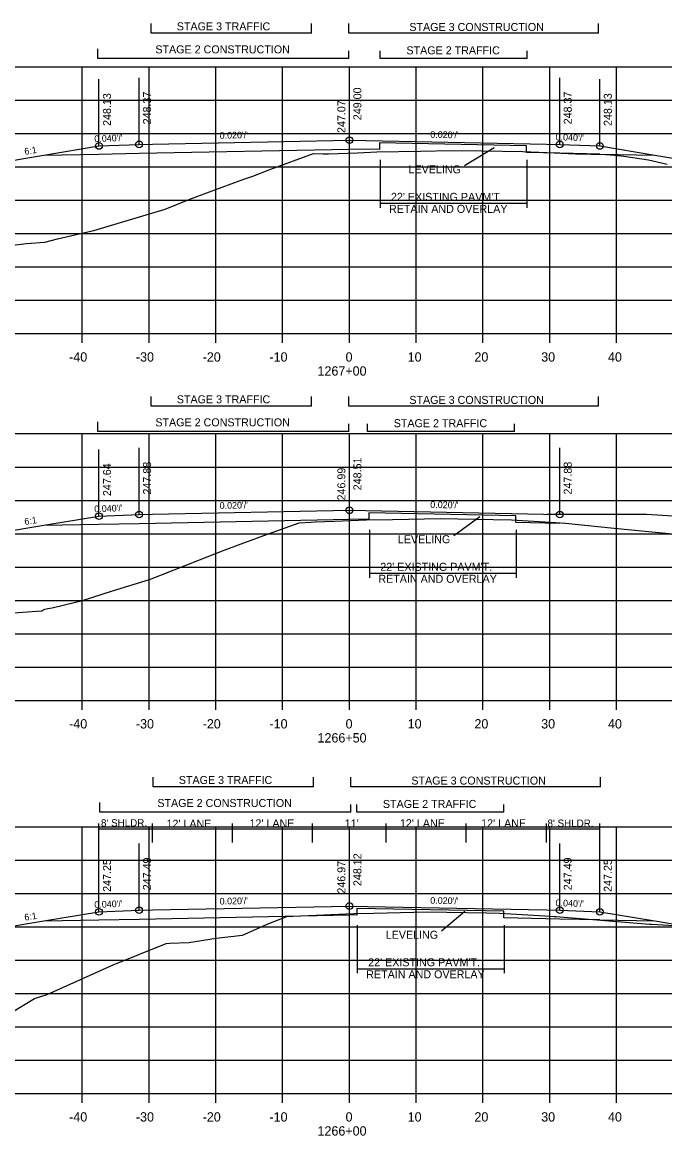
# Model space of a CAD drawing. Extents: x 1342547 to 1344156, y -1532351 to -1517216.
# Drawn here: x 1342653.9 to 1342750.1, y -1524874.6 to -1524707.6 of the extents above; entities that cross this region are included whole.
import ezdxf

# ---------------------------------------------------------------- set-up
doc = ezdxf.new("R2010")
doc.units = 0
for name, color, linetype in [('R_Alt Surface', 7, 'Continuous'), ('R_Axis', 7, 'Continuous'), ('R_Axis Annot', 7, 'Continuous'), ('R_Draft', 7, 'Continuous'), ('R_Drive', 7, 'Continuous'), ('R_Exist Surface', 7, 'Continuous'), ('R_Fin Surface', 7, 'Continuous'), ('R_Grid', 7, 'Continuous'), ('R_No Plot', 7, 'Continuous'), ('R_Xsect Elev', 7, 'Continuous'), ('R_Xsect Slope', 7, 'Continuous')]:
    doc.layers.add(name, color=color, linetype=linetype)

msp = doc.modelspace()

# ---------------------------------------------------------------- linework, layer by layer
at = {"layer": 'R_Alt Surface'}
for points in [[(1342665.37, -1524727.4), (1342671.37, -1524727.28), (1342702.87, -1524726.65)], [(1342707.4, -1524725.74), (1342707.4, -1524726.74), (1342702.87, -1524726.65)], [(1342729.41, -1524727.18), (1342729.41, -1524726.18), (1342707.4, -1524725.74)], [(1342740.37, -1524727.4), (1342734.37, -1524727.28), (1342729.41, -1524727.18)], [(1342657.09, -1524727.57), (1342665.37, -1524727.4)], [(1342740.37, -1524727.4), (1342748.64, -1524727.57)], [(1342665.37, -1524782.89), (1342671.37, -1524782.77), (1342702.87, -1524782.14)], [(1342705.8, -1524781.2), (1342705.8, -1524782.2), (1342702.87, -1524782.14)], [(1342727.81, -1524782.64), (1342727.81, -1524781.64), (1342705.8, -1524781.2)], [(1342657.09, -1524783.06), (1342665.37, -1524782.89)], [(1342734.37, -1524782.77), (1342727.81, -1524782.64)], [(1342703.98, -1524840.49), (1342703.98, -1524841.49), (1342702.87, -1524841.47)], [(1342726, -1524841.93), (1342726, -1524840.93), (1342703.98, -1524840.49)], [(1342657.09, -1524842.38), (1342665.37, -1524842.22)], [(1342665.37, -1524842.22), (1342671.37, -1524842.1), (1342702.87, -1524841.47)], [(1342740.37, -1524842.22), (1342734.37, -1524842.1), (1342726, -1524841.93)], [(1342740.37, -1524842.22), (1342748.64, -1524842.38)]]:
    msp.add_lwpolyline(points, dxfattribs=at)
at = {"layer": 'R_Axis'}
for p, q in [((1342562.87, -1524754.32), (1342842.87, -1524754.32)), ((1342662.87, -1524755.72), (1342662.87, -1524754.32)), ((1342672.87, -1524755.72), (1342672.87, -1524754.32)), ((1342682.87, -1524755.72), (1342682.87, -1524754.32)), ((1342692.87, -1524755.72), (1342692.87, -1524754.32)), ((1342702.87, -1524755.72), (1342702.87, -1524754.32)), ((1342712.87, -1524755.72), (1342712.87, -1524754.32)), ((1342722.87, -1524755.72), (1342722.87, -1524754.32)), ((1342732.87, -1524755.72), (1342732.87, -1524754.32)), ((1342742.87, -1524755.72), (1342742.87, -1524754.32)), ((1342562.87, -1524809.32), (1342842.87, -1524809.32)), ((1342662.87, -1524810.72), (1342662.87, -1524809.32)), ((1342672.87, -1524810.72), (1342672.87, -1524809.32)), ((1342682.87, -1524810.72), (1342682.87, -1524809.32)), ((1342692.87, -1524810.72), (1342692.87, -1524809.32)), ((1342702.87, -1524810.72), (1342702.87, -1524809.32)), ((1342712.87, -1524810.72), (1342712.87, -1524809.32)), ((1342722.87, -1524810.72), (1342722.87, -1524809.32)), ((1342732.87, -1524810.72), (1342732.87, -1524809.32)), ((1342742.87, -1524810.72), (1342742.87, -1524809.32)), ((1342562.87, -1524868.25), (1342842.87, -1524868.25)), ((1342662.87, -1524869.65), (1342662.87, -1524868.25)), ((1342672.87, -1524869.65), (1342672.87, -1524868.25)), ((1342682.87, -1524869.65), (1342682.87, -1524868.25)), ((1342692.87, -1524869.65), (1342692.87, -1524868.25)), ((1342702.87, -1524869.65), (1342702.87, -1524868.25)), ((1342712.87, -1524869.65), (1342712.87, -1524868.25)), ((1342722.87, -1524869.65), (1342722.87, -1524868.25)), ((1342732.87, -1524869.65), (1342732.87, -1524868.25)), ((1342742.87, -1524869.65), (1342742.87, -1524868.25))]:
    msp.add_line(p, q, dxfattribs=at)
at = {"layer": 'R_Draft'}
for p, q in [((1342673.2, -1524709.28), (1342673.2, -1524707.85)), ((1342697.2, -1524709.28), (1342697.2, -1524707.85)), ((1342702.78, -1524709.28), (1342702.78, -1524707.85)), ((1342740.2, -1524709.28), (1342740.2, -1524707.85)), ((1342697.2, -1524709.28), (1342673.2, -1524709.28)), ((1342740.2, -1524709.28), (1342702.78, -1524709.28)), ((1342665.19, -1524713.08), (1342665.19, -1524711.64)), ((1342702.78, -1524713.08), (1342702.78, -1524711.93)), ((1342707.5, -1524713.08), (1342707.5, -1524711.93)), ((1342729.5, -1524713.08), (1342729.5, -1524711.93)), ((1342702.78, -1524713.08), (1342665.19, -1524713.08)), ((1342729.5, -1524713.08), (1342707.5, -1524713.08)), ((1342707.46, -1524728.26), (1342707.46, -1524735.46)), ((1342729.46, -1524728.26), (1342729.46, -1524735.46)), ((1342707.46, -1524734.78), (1342729.46, -1524734.78)), ((1342673.2, -1524765.18), (1342673.2, -1524763.75)), ((1342697.2, -1524765.18), (1342697.2, -1524763.75)), ((1342702.78, -1524765.18), (1342702.78, -1524763.75)), ((1342740.2, -1524765.18), (1342740.2, -1524763.75)), ((1342697.2, -1524765.18), (1342673.2, -1524765.18)), ((1342740.2, -1524765.18), (1342702.78, -1524765.18)), ((1342665.19, -1524768.98), (1342665.19, -1524767.55)), ((1342702.78, -1524768.98), (1342665.19, -1524768.98)), ((1342702.78, -1524768.98), (1342702.78, -1524767.83)), ((1342705.6, -1524768.98), (1342705.6, -1524767.83)), ((1342727.6, -1524768.98), (1342705.6, -1524768.98)), ((1342727.6, -1524768.98), (1342727.6, -1524767.83)), ((1342705.86, -1524783.72), (1342705.86, -1524790.91)), ((1342727.86, -1524783.72), (1342727.86, -1524790.91)), ((1342705.86, -1524790.24), (1342727.86, -1524790.24)), ((1342673.5, -1524822.26), (1342673.5, -1524820.83)), ((1342697.5, -1524822.26), (1342673.5, -1524822.26)), ((1342697.5, -1524822.26), (1342697.5, -1524820.83)), ((1342703.08, -1524822.26), (1342703.08, -1524820.83)), ((1342740.5, -1524822.26), (1342703.08, -1524822.26)), ((1342740.5, -1524822.26), (1342740.5, -1524820.83)), ((1342665.48, -1524826.06), (1342665.48, -1524824.62)), ((1342703.08, -1524826.06), (1342703.08, -1524824.91)), ((1342703.98, -1524826.06), (1342703.98, -1524824.91)), ((1342725.99, -1524826.06), (1342725.99, -1524824.91)), ((1342703.08, -1524826.06), (1342665.48, -1524826.06)), ((1342725.99, -1524826.06), (1342703.98, -1524826.06)), ((1342704.04, -1524843.01), (1342704.04, -1524850.2)), ((1342726.04, -1524843.01), (1342726.04, -1524850.2)), ((1342704.04, -1524849.53), (1342726.04, -1524849.53))]:
    msp.add_line(p, q, dxfattribs=at)
at = {"layer": 'R_Drive'}
for points in [[(1342732.37, -1524781.4), (1342747.37, -1524781.4), (1342817.75, -1524785.86)], [(1342734.37, -1524781.44), (1342747.37, -1524781.4), (1342817.75, -1524785.86)]]:
    msp.add_lwpolyline(points, dxfattribs=at)
at = {"layer": 'R_Exist Surface'}
for points in [[(1342652.49, -1524741.05), (1342654.5, -1524740.8), (1342657.27, -1524740.6), (1342659.15, -1524740.1), (1342664.37, -1524738.92), (1342664.61, -1524738.87), (1342667.07, -1524738.13), (1342675.28, -1524735.64), (1342678.96, -1524734.18), (1342681.91, -1524733.05), (1342687.08, -1524731.18), (1342688.39, -1524730.72), (1342690.94, -1524729.74), (1342697.49, -1524727.34), (1342698.92, -1524727.36), (1342699.72, -1524727.37), (1342704.1, -1524727.2), (1342706.99, -1524727.07), (1342713.51, -1524726.95), (1342718.08, -1524726.87), (1342722.72, -1524726.93), (1342728.83, -1524727.03), (1342732.44, -1524727.17), (1342736.72, -1524727.38), (1342741.26, -1524727.46), (1342742.59, -1524727.56), (1342743.97, -1524727.71), (1342747.69, -1524728.25), (1342750.44, -1524728.93)], [(1342651.92, -1524796.23), (1342656.69, -1524795.89), (1342656.79, -1524795.89), (1342657.26, -1524795.61), (1342657.7, -1524795.54), (1342658.37, -1524795.41), (1342660.19, -1524794.99), (1342662.88, -1524794.32), (1342667.41, -1524792.9), (1342672.92, -1524791.18), (1342674.75, -1524790.47), (1342680.15, -1524788.35), (1342684.14, -1524786.79), (1342686.64, -1524785.86), (1342690.62, -1524784.41), (1342695.35, -1524782.68), (1342697.08, -1524782.59), (1342697.76, -1524782.53), (1342700.63, -1524782.42), (1342705.44, -1524782.24), (1342709.31, -1524782.17), (1342716.45, -1524782.04), (1342724.41, -1524782.18), (1342727.14, -1524782.22), (1342733.78, -1524782.63), (1342735.23, -1524782.72), (1342742.04, -1524783.44), (1342747.67, -1524783.98), (1342752.85, -1524784.49)], [(1342652.41, -1524855.98), (1342655.73, -1524854.02), (1342657.63, -1524853.39), (1342667.51, -1524848.97), (1342675.44, -1524845.73), (1342675.98, -1524845.68), (1342678.8, -1524845.6), (1342682.91, -1524844.97), (1342686.87, -1524844.5), (1342690.82, -1524842.74), (1342693.48, -1524841.73), (1342694.42, -1524841.65), (1342695.62, -1524841.59), (1342697.9, -1524841.49), (1342703.53, -1524841.25), (1342706.53, -1524841.19), (1342714.52, -1524841.02), (1342723.39, -1524841.17), (1342725.36, -1524841.2), (1342732.16, -1524841.61), (1342733.54, -1524841.7), (1342733.84, -1524841.73), (1342741.13, -1524842.31), (1342747.81, -1524842.85), (1342748.12, -1524842.87), (1342761.03, -1524843.62)]]:
    msp.add_lwpolyline(points, dxfattribs=at)
at = {"layer": 'R_Fin Surface'}
for points in [[(1342613.33, -1524739.87), (1342643.37, -1524729.86), (1342657.09, -1524727.57), (1342665.37, -1524726.19), (1342671.37, -1524725.95), (1342673.37, -1524725.91), (1342702.87, -1524725.32), (1342732.37, -1524725.91), (1342734.37, -1524725.95), (1342740.37, -1524726.19), (1342748.64, -1524727.57), (1342762.37, -1524729.86), (1342767.67, -1524731.62), (1342768.69, -1524731.28)], [(1342617.71, -1524793.9), (1342643.37, -1524785.35), (1342657.09, -1524783.06), (1342665.37, -1524781.68), (1342671.37, -1524781.44), (1342673.37, -1524781.4), (1342702.87, -1524780.81), (1342734.37, -1524781.44)], [(1342621.72, -1524851.86), (1342621.76, -1524851.87), (1342643.37, -1524844.67), (1342657.09, -1524842.38), (1342665.37, -1524841.01), (1342671.37, -1524840.77), (1342673.37, -1524840.73), (1342702.87, -1524840.14), (1342732.37, -1524840.73), (1342734.37, -1524840.77), (1342740.37, -1524841.01), (1342748.64, -1524842.38), (1342762.37, -1524844.67), (1342764.73, -1524845.46), (1342769.73, -1524843.79)]]:
    msp.add_lwpolyline(points, dxfattribs=at)
at = {"layer": 'R_Grid'}
for p, q in [((1342562.87, -1524714.32), (1342842.87, -1524714.32)), ((1342662.87, -1524754.32), (1342662.87, -1524714.32)), ((1342672.87, -1524754.32), (1342672.87, -1524714.32)), ((1342682.87, -1524754.32), (1342682.87, -1524714.32)), ((1342692.87, -1524754.32), (1342692.87, -1524714.32)), ((1342702.87, -1524754.32), (1342702.87, -1524714.32)), ((1342712.87, -1524754.32), (1342712.87, -1524714.32)), ((1342722.87, -1524754.32), (1342722.87, -1524714.32)), ((1342732.87, -1524754.32), (1342732.87, -1524714.32)), ((1342742.87, -1524754.32), (1342742.87, -1524714.32)), ((1342562.87, -1524719.32), (1342842.87, -1524719.32)), ((1342562.87, -1524724.32), (1342842.87, -1524724.32)), ((1342562.87, -1524729.32), (1342842.87, -1524729.32)), ((1342562.87, -1524734.32), (1342842.87, -1524734.32)), ((1342562.87, -1524739.32), (1342842.87, -1524739.32)), ((1342562.87, -1524744.32), (1342842.87, -1524744.32)), ((1342562.87, -1524749.32), (1342842.87, -1524749.32)), ((1342562.87, -1524754.32), (1342842.87, -1524754.32)), ((1342562.87, -1524769.32), (1342842.87, -1524769.32)), ((1342662.87, -1524809.32), (1342662.87, -1524769.32)), ((1342672.87, -1524809.32), (1342672.87, -1524769.32)), ((1342682.87, -1524809.32), (1342682.87, -1524769.32)), ((1342692.87, -1524809.32), (1342692.87, -1524769.32)), ((1342702.87, -1524809.32), (1342702.87, -1524769.32)), ((1342712.87, -1524809.32), (1342712.87, -1524769.32)), ((1342722.87, -1524809.32), (1342722.87, -1524769.32)), ((1342732.87, -1524809.32), (1342732.87, -1524769.32)), ((1342742.87, -1524809.32), (1342742.87, -1524769.32)), ((1342562.87, -1524774.32), (1342842.87, -1524774.32)), ((1342562.87, -1524779.32), (1342842.87, -1524779.32)), ((1342562.87, -1524784.32), (1342842.87, -1524784.32)), ((1342562.87, -1524789.32), (1342842.87, -1524789.32)), ((1342562.87, -1524794.32), (1342842.87, -1524794.32)), ((1342562.87, -1524799.32), (1342842.87, -1524799.32)), ((1342562.87, -1524804.32), (1342842.87, -1524804.32)), ((1342562.87, -1524809.32), (1342842.87, -1524809.32)), ((1342562.87, -1524828.25), (1342842.87, -1524828.25)), ((1342662.87, -1524868.25), (1342662.87, -1524828.25)), ((1342672.87, -1524868.25), (1342672.87, -1524828.25)), ((1342682.87, -1524868.25), (1342682.87, -1524828.25)), ((1342692.87, -1524868.25), (1342692.87, -1524828.25)), ((1342702.87, -1524868.25), (1342702.87, -1524828.25)), ((1342712.87, -1524868.25), (1342712.87, -1524828.25)), ((1342722.87, -1524868.25), (1342722.87, -1524828.25)), ((1342732.87, -1524868.25), (1342732.87, -1524828.25)), ((1342742.87, -1524868.25), (1342742.87, -1524828.25)), ((1342562.87, -1524833.25), (1342842.87, -1524833.25)), ((1342562.87, -1524838.25), (1342842.87, -1524838.25)), ((1342562.87, -1524843.25), (1342842.87, -1524843.25)), ((1342562.87, -1524848.25), (1342842.87, -1524848.25)), ((1342562.87, -1524853.25), (1342842.87, -1524853.25)), ((1342562.87, -1524858.25), (1342842.87, -1524858.25)), ((1342562.87, -1524863.25), (1342842.87, -1524863.25)), ((1342562.87, -1524868.25), (1342842.87, -1524868.25))]:
    msp.add_line(p, q, dxfattribs=at)
at = {"layer": 'R_No Plot'}
for centre in [(1342671.37, -1524725.95), (1342702.87, -1524725.32), (1342734.37, -1524725.95), (1342665.37, -1524726.19), (1342740.37, -1524726.19), (1342702.87, -1524780.81), (1342665.37, -1524781.68), (1342671.37, -1524781.44), (1342734.37, -1524781.44), (1342665.37, -1524841.01), (1342671.37, -1524840.77), (1342702.87, -1524840.14), (1342734.37, -1524840.77), (1342740.37, -1524841.01)]:
    msp.add_circle(centre, 0.5, dxfattribs=at)
at = {"layer": 'R_Xsect Elev'}
for p, q in [((1342702.87, -1524725.32), (1342702.87, -1524715.32)), ((1342665.37, -1524726.19), (1342665.37, -1524716.19)), ((1342671.37, -1524725.95), (1342671.37, -1524715.95)), ((1342702.87, -1524727.25), (1342702.87, -1524717.25)), ((1342734.37, -1524725.95), (1342734.37, -1524715.95)), ((1342740.37, -1524726.19), (1342740.37, -1524716.19)), ((1342724.53, -1524726.49), (1342720.11, -1524729.17)), ((1342665.37, -1524781.68), (1342665.37, -1524771.68)), ((1342671.37, -1524781.44), (1342671.37, -1524771.44)), ((1342702.87, -1524780.81), (1342702.87, -1524770.81)), ((1342702.87, -1524782.33), (1342702.87, -1524772.33)), ((1342734.37, -1524781.44), (1342734.37, -1524771.44)), ((1342722.4, -1524781.81), (1342718.51, -1524784.62)), ((1342665.37, -1524841.01), (1342665.37, -1524827.75)), ((1342740.37, -1524828.61), (1342665.37, -1524828.61)), ((1342673.37, -1524830.62), (1342673.37, -1524827.75)), ((1342685.37, -1524830.62), (1342685.37, -1524827.75)), ((1342697.37, -1524830.62), (1342697.37, -1524827.75)), ((1342708.37, -1524830.62), (1342708.37, -1524827.75)), ((1342720.37, -1524830.62), (1342720.37, -1524827.75)), ((1342732.37, -1524830.62), (1342732.37, -1524827.75)), ((1342740.37, -1524841.01), (1342740.37, -1524827.75)), ((1342671.37, -1524840.77), (1342671.37, -1524830.77)), ((1342702.87, -1524840.14), (1342702.87, -1524830.14)), ((1342734.37, -1524840.77), (1342734.37, -1524830.77)), ((1342665.37, -1524841.01), (1342665.37, -1524831.01)), ((1342665.37, -1524841.01), (1342665.37, -1524831.01)), ((1342702.87, -1524841.28), (1342702.87, -1524831.28)), ((1342740.37, -1524841.01), (1342740.37, -1524831.01)), ((1342740.37, -1524841.01), (1342740.37, -1524831.01)), ((1342720.18, -1524840.97), (1342716.69, -1524843.91))]:
    msp.add_line(p, q, dxfattribs=at)

# ---------------------------------------------------------------- texts
at = {"layer": 'R_Axis Annot'}
for s, p in [('-40', (1342660.9, -1524758.52)), ('-30', (1342670.9, -1524758.52)), ('-20', (1342680.9, -1524758.52)), ('-10', (1342690.9, -1524758.52)), ('0', (1342702.3, -1524758.52)), ('10', (1342711.6, -1524758.52)), ('20', (1342721.6, -1524758.52)), ('30', (1342731.6, -1524758.52)), ('40', (1342741.6, -1524758.52)), ('1267+00', (1342698.1, -1524760.62)), ('-40', (1342660.9, -1524813.52)), ('-30', (1342670.9, -1524813.52)), ('-20', (1342680.9, -1524813.52)), ('-10', (1342690.9, -1524813.52)), ('0', (1342702.3, -1524813.52)), ('10', (1342711.6, -1524813.52)), ('20', (1342721.6, -1524813.52)), ('30', (1342731.6, -1524813.52)), ('40', (1342741.6, -1524813.52)), ('1266+50', (1342698.1, -1524815.62)), ('-40', (1342660.9, -1524872.45)), ('-30', (1342670.9, -1524872.45)), ('-20', (1342680.9, -1524872.45)), ('-10', (1342690.9, -1524872.45)), ('0', (1342702.3, -1524872.45)), ('10', (1342711.6, -1524872.45)), ('20', (1342721.6, -1524872.45)), ('30', (1342731.6, -1524872.45)), ('40', (1342741.6, -1524872.45)), ('1266+00', (1342698.1, -1524874.55))]:
    msp.add_text(s, height=1.4, dxfattribs=at).set_placement(p)
at = {"layer": 'R_Draft'}
for s, p in [('STAGE 3 TRAFFIC', (1342677.02, -1524708.86)), ('STAGE 3 CONSTRUCTION', (1342711.85, -1524708.95)), ('STAGE 2 CONSTRUCTION', (1342673.81, -1524712.31)), ('STAGE 2 TRAFFIC', (1342711.41, -1524712.45)), ("22' EXISTING PAVM'T.", (1342709.1, -1524734.42)), ('RETAIN AND OVERLAY', (1342708.8, -1524736.22)), ('STAGE 3 TRAFFIC', (1342677.02, -1524764.77)), ('STAGE 3 CONSTRUCTION', (1342711.85, -1524764.86)), ('STAGE 2 CONSTRUCTION', (1342673.81, -1524768.22)), ('STAGE 2 TRAFFIC', (1342709.51, -1524768.35)), ("22' EXISTING PAVM'T.", (1342707.5, -1524789.88)), ('RETAIN AND OVERLAY', (1342707.21, -1524791.68)), ('STAGE 3 TRAFFIC', (1342677.32, -1524821.84)), ('STAGE 3 CONSTRUCTION', (1342712.15, -1524821.93)), ('STAGE 2 CONSTRUCTION', (1342674.11, -1524825.29)), ('STAGE 2 TRAFFIC', (1342707.89, -1524825.43)), ("22' EXISTING PAVM'T.", (1342705.68, -1524849.17)), ('RETAIN AND OVERLAY', (1342705.39, -1524850.97))]:
    msp.add_text(s, height=1.2, dxfattribs=at).set_placement(p)
at = {"layer": 'R_Xsect Elev'}
for s, p in [('248.13', (1342667.17, -1524723.19)), ('248.37', (1342673.17, -1524722.95)), ('249.00', (1342704.67, -1524722.32)), ('248.37', (1342736.17, -1524722.95)), ('248.13', (1342742.17, -1524723.19)), ('247.07', (1342702.27, -1524724.25)), ('247.64', (1342667.17, -1524778.68)), ('247.88', (1342673.17, -1524778.44)), ('248.51', (1342704.67, -1524777.81)), ('247.88', (1342736.17, -1524778.44)), ('246.99', (1342702.27, -1524779.33)), ('248.12', (1342704.67, -1524837.14)), ('247.25', (1342667.17, -1524838.01)), ('247.49', (1342673.17, -1524837.77)), ('246.97', (1342702.27, -1524838.28)), ('247.49', (1342736.17, -1524837.77)), ('247.25', (1342742.17, -1524838.01))]:
    msp.add_text(s, height=1.2, rotation=90, dxfattribs=at).set_placement(p)
for s, height, p in [('LEVELING', 1.2, (1342711.73, -1524730.29)), ('LEVELING', 1.2, (1342710.13, -1524785.75)), ("8' SHLDR.", 1.1, (1342665.67, -1524828.22)), ("12' LANE", 1.2, (1342675.48, -1524828.4)), ("12' LANE", 1.2, (1342687.91, -1524828.34)), ("11'", 1.2, (1342702.18, -1524828.34)), ("12' LANE", 1.2, (1342710.44, -1524828.32)), ("12' LANE", 1.2, (1342722.61, -1524828.33)), ("8' SHLDR.", 1.1, (1342732.54, -1524828.27)), ('LEVELING', 1.2, (1342708.31, -1524845.04))]:
    msp.add_text(s, height=height, dxfattribs=at).set_placement(p)
at = {"layer": 'R_Xsect Slope'}
for s, rotation, p in [("0.040'/'", 2.2906, (1342664.69, -1524725.62)), ("0.020'/'", 1.1458, (1342683.45, -1524725.11)), ("0.020'/'", 358.8542, (1342714.98, -1524724.96)), ("0.040'/'", 357.7086, (1342733.74, -1524725.32)), ('6:1', 9.4623, (1342654.28, -1524727.53)), ("0.040'/'", 2.2906, (1342664.69, -1524781.11)), ("0.020'/'", 1.1458, (1342683.45, -1524780.6)), ("0.020'/'", 358.8542, (1342714.98, -1524780.45)), ('6:1', 9.4623, (1342654.28, -1524783.02)), ("0.020'/'", 1.1458, (1342683.45, -1524839.92)), ("0.020'/'", 358.8542, (1342714.98, -1524839.78)), ("0.040'/'", 2.2906, (1342664.69, -1524840.43)), ("0.040'/'", 357.7086, (1342733.74, -1524840.14)), ('6:1', 9.4623, (1342654.28, -1524842.35))]:
    msp.add_text(s, height=1, rotation=rotation, dxfattribs=at).set_placement(p)

doc.saveas('drawing.dxf')
